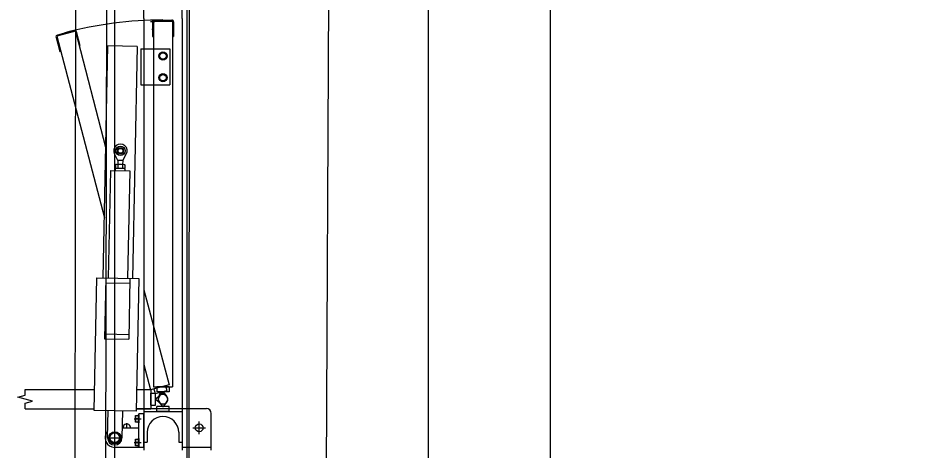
# Model space of a CAD drawing. Extents: x -264205 to -263659, y -1242401 to -1242060.
# Drawn here: x -263909.243 to -263907.384, y -1242120.997 to -1242120.101 of the extents above; entities that cross this region are included whole.
import ezdxf

# ---------------------------------------------------------------- set-up
doc = ezdxf.new("R2010")
doc.units = 0
for name, color, linetype in [('KFA_SO_10-1_PLACHTY', 7, 'Continuous'), ('KFA_SO_10-1_STRECHY', 7, 'Continuous'), ('KFA_SO_10-1_TRIBUNA_A_OBVOD', 7, 'Continuous'), ('OBRUBNIKY_KOMUNIKACIE_PROJEKT', 7, 'Continuous'), ('OSI_STAVBY_KFA', 7, 'Continuous'), ('SITUACIA_DSP_2D', 7, 'Continuous')]:
    doc.layers.add(name, color=color, linetype=linetype)

msp = doc.modelspace()

# ---------------------------------------------------------------- linework, layer by layer
at = {"layer": 'KFA_SO_10-1_PLACHTY'}
for p, q in [((-263909.144, -1242131.92), (-263909.091, -1242101.788)), ((-263909.025, -1242101.851), (-263909.077, -1242129.087)), ((-263908.514, -1242101.985), (-263908.656, -1242131.983))]:
    msp.add_line(p, q, dxfattribs=at)
at = {"layer": 'KFA_SO_10-1_STRECHY'}
msp.add_line((-263908.157, -1242227.179), (-263908.136, -1242101.59), dxfattribs=at)
at = {"layer": 'KFA_SO_10-1_TRIBUNA_A_OBVOD'}
msp.add_lwpolyline([(-263892.034, -1242108.1), (-263908.6571, -1242101.2274), (-263908.8793, -1242101.775), (-263908.8909, -1242125.4102)], dxfattribs=at)
at = {"layer": 'OBRUBNIKY_KOMUNIKACIE_PROJEKT'}
msp.add_line((-263909.0427, -1242132.4327), (-263909.0427, -1242101.3822), dxfattribs=at)
at = {"layer": 'OSI_STAVBY_KFA'}
msp.add_line((-263908.3928, -1242083.2372), (-263908.3928, -1242246.7072), dxfattribs=at)
at = {"layer": 'SITUACIA_DSP_2D'}
for p, q in [((-263909.0428, -1242132.4327), (-263909.0428, -1242101.3822)), ((-263908.8928, -1242125.4322), (-263908.8928, -1242101.7691)), ((-263908.9827, -1242120.1021), (-263908.9827, -1242119.2076)), ((-263908.9027, -1242120.1021), (-263908.9027, -1242119.2076)), ((-263908.9827, -1242120.1021), (-263908.9827, -1242120.9966)), ((-263908.9627, -1242120.1071), (-263908.9627, -1242120.8656)), ((-263908.9627, -1242120.1071), (-263908.9227, -1242120.1071)), ((-263908.9607, -1242120.1051), (-263908.9247, -1242120.1051)), ((-263908.9227, -1242120.1071), (-263908.9227, -1242120.8656)), ((-263908.9027, -1242120.1021), (-263908.9027, -1242120.9966)), ((-263908.9597, -1242120.1089), (-263908.9687, -1242120.1089)), ((-263908.9657, -1242120.1242), (-263908.9627, -1242120.1242)), ((-263908.9647, -1242120.1091), (-263908.9647, -1242120.1391)), ((-263908.9207, -1242120.1091), (-263908.9207, -1242120.1391)), ((-263909.1644, -1242120.141), (-263909.1567, -1242120.17)), ((-263909.1244, -1242120.1282), (-263909.163, -1242120.1386)), ((-263909.163, -1242120.1386), (-263909.0642, -1242120.5152)), ((-263909.1268, -1242120.1268), (-263909.1616, -1242120.1361)), ((-263909.1244, -1242120.1282), (-263909.0613, -1242120.3713)), ((-263909.1142, -1242120.1586), (-263909.1219, -1242120.1296)), ((-263908.9647, -1242120.1391), (-263908.9627, -1242120.1391)), ((-263908.9227, -1242120.1391), (-263908.9207, -1242120.1391)), ((-263909.1161, -1242120.1591), (-263909.1142, -1242120.1586)), ((-263909.0667, -1242120.6396), (-263909.0571, -1242120.1587)), ((-263908.9961, -1242120.1599), (-263909.0571, -1242120.1587)), ((-263908.9961, -1242120.1599), (-263909.0057, -1242120.6408)), ((-263909.1567, -1242120.17), (-263909.1547, -1242120.1695)), ((-263908.9887, -1242120.1646), (-263908.9827, -1242120.1646)), ((-263908.9887, -1242120.1646), (-263908.9887, -1242120.2396)), ((-263908.9827, -1242120.1646), (-263908.9287, -1242120.1646)), ((-263908.9495, -1242120.1757), (-263908.9427, -1242120.1718)), ((-263908.9495, -1242120.1836), (-263908.9495, -1242120.1757)), ((-263908.9427, -1242120.1718), (-263908.9359, -1242120.1757)), ((-263908.9359, -1242120.1757), (-263908.9359, -1242120.1836)), ((-263908.9287, -1242120.1646), (-263908.9287, -1242120.2396)), ((-263908.9427, -1242120.1875), (-263908.9495, -1242120.1836)), ((-263908.9359, -1242120.1836), (-263908.9427, -1242120.1875)), ((-263908.9495, -1242120.2207), (-263908.9427, -1242120.2168)), ((-263908.9427, -1242120.2168), (-263908.9359, -1242120.2207)), ((-263908.9495, -1242120.2286), (-263908.9495, -1242120.2207)), ((-263908.9427, -1242120.2325), (-263908.9495, -1242120.2286)), ((-263908.9359, -1242120.2286), (-263908.9427, -1242120.2325)), ((-263908.9359, -1242120.2207), (-263908.9359, -1242120.2286)), ((-263908.9887, -1242120.2396), (-263908.9827, -1242120.2396)), ((-263908.9827, -1242120.2396), (-263908.9287, -1242120.2396)), ((-263909.0363, -1242120.3961), (-263909.0433, -1242120.3827)), ((-263909.0263, -1242120.3963), (-263909.0188, -1242120.3832)), ((-263909.0413, -1242120.405), (-263909.0414, -1242120.4114)), ((-263909.04, -1242120.4042), (-263909.0413, -1242120.405)), ((-263909.04, -1242120.4042), (-263909.023, -1242120.4046)), ((-263909.0363, -1242120.3961), (-263909.0365, -1242120.4043)), ((-263909.0364, -1242120.4051), (-263909.0365, -1242120.4115)), ((-263909.0263, -1242120.3963), (-263909.0363, -1242120.3961)), ((-263909.0266, -1242120.4053), (-263909.0267, -1242120.4117)), ((-263909.0263, -1242120.3963), (-263909.0265, -1242120.4045)), ((-263909.023, -1242120.4046), (-263909.0217, -1242120.4054)), ((-263909.0217, -1242120.4054), (-263909.0218, -1242120.4118)), ((-263909.0517, -1242120.417), (-263909.0562, -1242120.6398)), ((-263909.0517, -1242120.417), (-263909.0117, -1242120.4178)), ((-263909.0416, -1242120.4122), (-263909.0417, -1242120.4172)), ((-263909.0416, -1242120.4122), (-263909.0216, -1242120.4126)), ((-263909.0401, -1242120.4122), (-263909.0414, -1242120.4114)), ((-263909.0401, -1242120.4122), (-263909.0231, -1242120.4126)), ((-263909.0231, -1242120.4126), (-263909.0218, -1242120.4118)), ((-263909.0216, -1242120.4126), (-263909.0217, -1242120.4176)), ((-263909.0117, -1242120.4178), (-263909.0162, -1242120.6406)), ((-263909.0851, -1242120.9143), (-263909.0796, -1242120.6393)), ((-263909.0796, -1242120.6393), (-263908.9927, -1242120.6411)), ((-263909.0612, -1242120.6397), (-263909.0637, -1242120.7657)), ((-263909.0112, -1242120.6407), (-263909.0137, -1242120.7667)), ((-263908.9927, -1242120.6411), (-263908.9981, -1242120.916)), ((-263909.0614, -1242120.6497), (-263909.0114, -1242120.6507)), ((-263908.9827, -1242120.6646), (-263908.93, -1242120.8613)), ((-263909.0635, -1242120.7557), (-263909.0135, -1242120.7567)), ((-263909.0637, -1242120.7657), (-263909.0137, -1242120.7667)), ((-263908.9827, -1242120.8191), (-263908.9687, -1242120.8717)), ((-263908.93, -1242120.8613), (-263908.9687, -1242120.8717)), ((-263908.9627, -1242120.8656), (-263908.9227, -1242120.8656)), ((-263908.9614, -1242120.8697), (-263908.9588, -1242120.8794)), ((-263908.9552, -1242120.8656), (-263908.9552, -1242120.8756)), ((-263908.9302, -1242120.8656), (-263908.9552, -1242120.8656)), ((-263908.9373, -1242120.8633), (-263908.9347, -1242120.8729)), ((-263908.9302, -1242120.8656), (-263908.9302, -1242120.8756)), ((-263909.2434, -1242120.8871), (-263909.2284, -1242120.8831)), ((-263909.2134, -1242120.8951), (-263909.2434, -1242120.8871)), ((-263909.2284, -1242120.8711), (-263909.0843, -1242120.8711)), ((-263909.2284, -1242120.8831), (-263909.2284, -1242120.8711)), ((-263908.9972, -1242120.8711), (-263908.9682, -1242120.8711)), ((-263908.9682, -1242120.8711), (-263908.9682, -1242120.9111)), ((-263908.9682, -1242120.9036), (-263908.9682, -1242120.8786)), ((-263908.9682, -1242120.8786), (-263908.9582, -1242120.8786)), ((-263908.9588, -1242120.8794), (-263908.9347, -1242120.8729)), ((-263908.9582, -1242120.9036), (-263908.9582, -1242120.8786)), ((-263908.9582, -1242120.8901), (-263908.9487, -1242120.8831)), ((-263908.9302, -1242120.8756), (-263908.9552, -1242120.8756)), ((-263908.9521, -1242120.8875), (-263908.9477, -1242120.8764)), ((-263908.9437, -1242120.8756), (-263908.9508, -1242120.8852)), ((-263908.9477, -1242120.8764), (-263908.9458, -1242120.8759)), ((-263908.9458, -1242120.8759), (-263908.9365, -1242120.8833)), ((-263908.9417, -1242120.8756), (-263908.9437, -1242120.8756)), ((-263908.9347, -1242120.8852), (-263908.9417, -1242120.8756)), ((-263909.2284, -1242120.8992), (-263909.2134, -1242120.8951)), ((-263909.2284, -1242120.9111), (-263909.2284, -1242120.8992)), ((-263908.9682, -1242120.9036), (-263908.9582, -1242120.9036)), ((-263908.9582, -1242120.8921), (-263908.9582, -1242120.8901)), ((-263908.9487, -1242120.8992), (-263908.9582, -1242120.8921)), ((-263908.9552, -1242120.9166), (-263908.9552, -1242120.9066)), ((-263908.9302, -1242120.9066), (-263908.9552, -1242120.9066)), ((-263908.9508, -1242120.8971), (-263908.9437, -1242120.9066)), ((-263908.9437, -1242120.9066), (-263908.9417, -1242120.9066)), ((-263908.9417, -1242120.9066), (-263908.9347, -1242120.8971)), ((-263908.9302, -1242120.9166), (-263908.9302, -1242120.9066)), ((-263909.2284, -1242120.9111), (-263909.0851, -1242120.9111)), ((-263908.9981, -1242120.916), (-263909.0851, -1242120.9143)), ((-263909.0577, -1242120.9708), (-263909.0566, -1242120.9148)), ((-263909.0266, -1242120.9154), (-263909.0277, -1242120.9714)), ((-263909, -1242120.9389), (-263909, -1242120.9253)), ((-263909, -1242120.9253), (-263908.9945, -1242120.9253)), ((-263908.998, -1242120.9106), (-263908.9827, -1242120.9106)), ((-263908.998, -1242120.9111), (-263908.9682, -1242120.9111)), ((-263908.9945, -1242120.9237), (-263908.9945, -1242120.9405)), ((-263908.9945, -1242120.9237), (-263908.9927, -1242120.9237)), ((-263908.9945, -1242120.9253), (-263908.9945, -1242120.9389)), ((-263908.9827, -1242120.9216), (-263908.9927, -1242120.9216)), ((-263908.9927, -1242120.9916), (-263908.9927, -1242120.9216)), ((-263908.9927, -1242120.9237), (-263908.9927, -1242120.9405)), ((-263908.9827, -1242120.9106), (-263908.9027, -1242120.9106)), ((-263908.9827, -1242120.9166), (-263908.9027, -1242120.9166)), ((-263908.9827, -1242120.9916), (-263908.9827, -1242120.9216)), ((-263908.9302, -1242120.9166), (-263908.9552, -1242120.9166)), ((-263908.9027, -1242120.9106), (-263908.8527, -1242120.9106)), ((-263908.8427, -1242120.9966), (-263908.8427, -1242120.9206)), ((-263909.0177, -1242120.9511), (-263909.0177, -1242120.941)), ((-263909.0026, -1242120.9321), (-263908.9882, -1242120.9321)), ((-263908.9945, -1242120.9389), (-263909, -1242120.9389)), ((-263908.9945, -1242120.9321), (-263908.9991, -1242120.9321)), ((-263908.9945, -1242120.9405), (-263908.9927, -1242120.9405)), ((-263908.8677, -1242120.9636), (-263908.8677, -1242120.9376)), ((-263909.0486, -1242120.9609), (-263909.0545, -1242120.9711)), ((-263909.0369, -1242120.9609), (-263909.0486, -1242120.9609)), ((-263909.0427, -1242120.9867), (-263909.0427, -1242120.9555)), ((-263909.031, -1242120.9711), (-263909.0369, -1242120.9609)), ((-263909.0273, -1242120.9506), (-263909.0082, -1242120.9506)), ((-263908.9927, -1242120.9511), (-263909.0273, -1242120.9511)), ((-263908.9752, -1242120.9596), (-263908.9752, -1242120.9806)), ((-263908.9102, -1242120.9596), (-263908.9102, -1242120.9806)), ((-263908.8807, -1242120.9506), (-263908.8547, -1242120.9506)), ((-263909.0583, -1242120.9711), (-263909.0271, -1242120.9711)), ((-263909.0545, -1242120.9711), (-263909.0486, -1242120.9813)), ((-263909.0486, -1242120.9813), (-263909.0369, -1242120.9813)), ((-263909.0369, -1242120.9813), (-263909.031, -1242120.9711)), ((-263909.0026, -1242120.9811), (-263908.9882, -1242120.9811)), ((-263909, -1242120.9879), (-263909, -1242120.9743)), ((-263909, -1242120.9743), (-263908.9945, -1242120.9743)), ((-263908.9945, -1242120.9811), (-263908.9991, -1242120.9811)), ((-263908.9945, -1242120.9727), (-263908.9945, -1242120.9895)), ((-263908.9945, -1242120.9727), (-263908.9927, -1242120.9727)), ((-263908.9945, -1242120.9743), (-263908.9945, -1242120.9879)), ((-263908.9927, -1242120.9727), (-263908.9927, -1242120.9895)), ((-263908.9827, -1242120.9806), (-263908.9752, -1242120.9806)), ((-263908.9102, -1242120.9806), (-263908.9027, -1242120.9806)), ((-263908.9927, -1242120.9911), (-263909.0427, -1242120.9911)), ((-263908.9945, -1242120.9879), (-263909, -1242120.9879)), ((-263908.9945, -1242120.9895), (-263908.9927, -1242120.9895)), ((-263908.9827, -1242120.9916), (-263908.9927, -1242120.9916)), ((-263908.9027, -1242120.9906), (-263908.8427, -1242120.9906))]:
    msp.add_line(p, q, dxfattribs=at)
for centre, radius in [((-263908.9427, -1242120.1796), 0.0084), ((-263908.9427, -1242120.1796), 0.0068), ((-263908.9427, -1242120.2246), 0.0084), ((-263908.9427, -1242120.2246), 0.0068), ((-263909.0309, -1242120.3762), 0.00952), ((-263909.0309, -1242120.3762), 0.00645), ((-263909.0309, -1242120.3762), 0.005), ((-263908.8677, -1242120.9506), 0.008), ((-263909.0427, -1242120.9711), 0.0126), ((-263909.0427, -1242120.9711), 0.0102)]:
    msp.add_circle(centre, radius, dxfattribs=at)
for centre, radius, start, end in [((-263908.9427, -1242120.8911), 0.7862, 90, 105), ((-263908.9607, -1242120.1091), 0.004, 90, 180), ((-263908.9247, -1242120.1091), 0.004, 0, 90), ((-263909.1258, -1242120.1307), 0.004, 15, 105), ((-263909.1606, -1242120.14), 0.004, 105, 195), ((-263909.0309, -1242120.3762), 0.014, 330.1229, 207.5971), ((-263909.0389, -1242120.4086), 0.00432, 54.2666, 123.4534), ((-263909.0318, -1242120.4205), 0.0161, 71.1601, 106.5599), ((-263909.0364, -1242120.4051), 0.0001, 289.6732, 358.86), ((-263909.0242, -1242120.4089), 0.00432, 54.2666, 123.4534), ((-263909.0389, -1242120.4079), 0.00432, 234.2666, 303.4534), ((-263909.0365, -1242120.4115), 0.0001, 358.86, 68.0468), ((-263909.0313, -1242120.3963), 0.0161, 251.1601, 286.5599), ((-263909.0242, -1242120.4082), 0.00432, 234.2666, 303.4534), ((-263908.9427, -1242120.8911), 0.01, 323.6139, 216.3861), ((-263908.9427, -1242120.8911), 0.01, 158.6139, 51.3861), ((-263908.9427, -1242120.8911), 0.01, 143.6139, 36.3861), ((-263908.9427, -1242120.8911), 0.01, 233.6139, 126.3861), ((-263908.9932, -1242120.9287), 0.0068, 150, 210), ((-263908.8527, -1242120.9206), 0.01, 0, 90), ((-263909.0177, -1242120.9506), 0.008, 356.4167, 183.5833), ((-263908.9932, -1242120.9355), 0.0068, 150, 210), ((-263908.9427, -1242120.9596), 0.0325, 0, 180), ((-263909.0427, -1242120.9711), 0.02, 137.4504, 270), ((-263909.0427, -1242120.9711), 0.015, 178.86, 358.86), ((-263908.9932, -1242120.9777), 0.0068, 150, 210), ((-263908.9932, -1242120.9845), 0.0068, 150, 210)]:
    msp.add_arc(centre, radius, start, end, dxfattribs=at)

doc.saveas('drawing.dxf')
